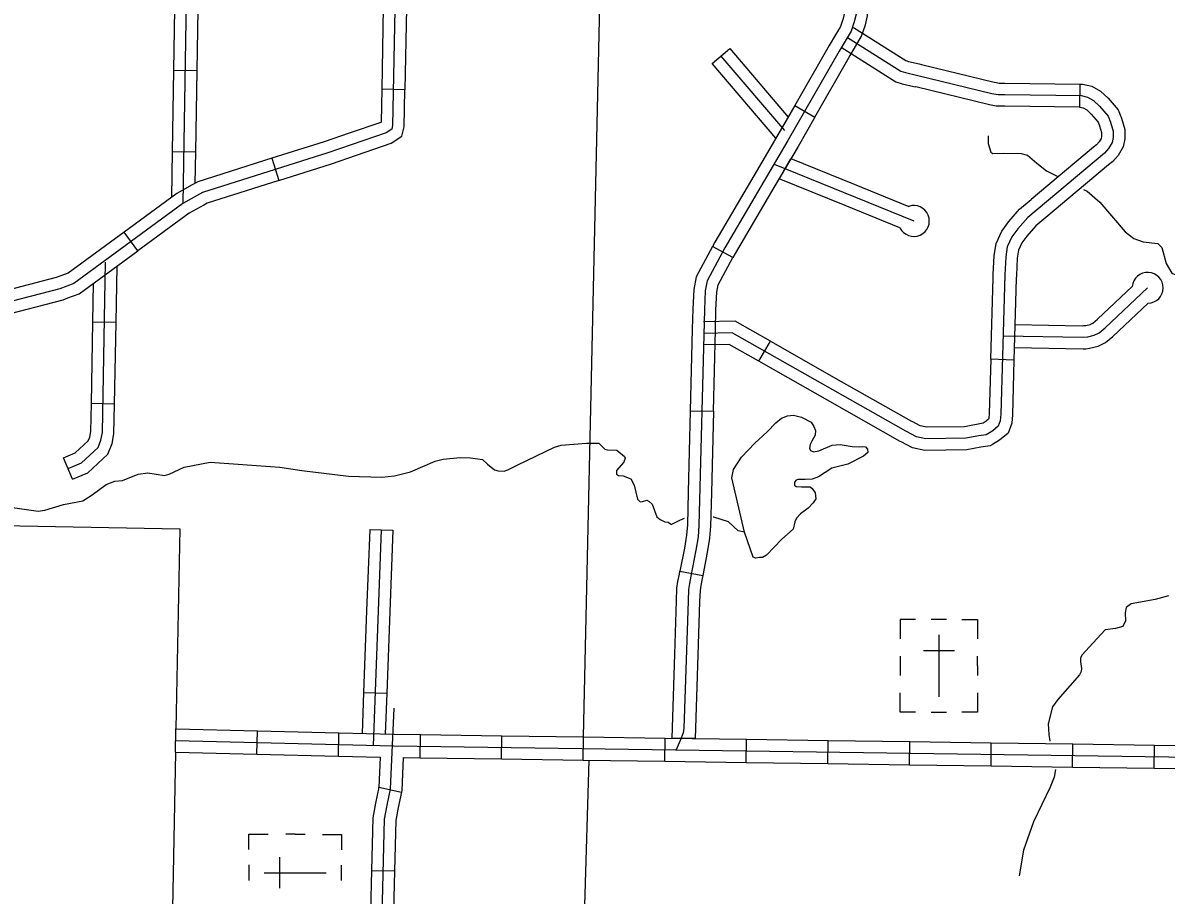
# Model space of a CAD drawing. Extents: x 1370567 to 1373900, y 377514 to 379648.
# Drawn here: x 1371737.8 to 1371949.2, y 378357.5 to 378518.9 of the extents above; entities that cross this region are included whole.
import ezdxf

# ---------------------------------------------------------------- set-up
doc = ezdxf.new("R2010")
doc.units = 0
doc.layers.add('Default', color=7, linetype='Continuous')

msp = doc.modelspace()

# ---------------------------------------------------------------- linework, layer by layer
at = {"layer": 'Default'}
for p, q in [((1371865.28, 378511.37), (1371868.54, 378514.15)), ((1371765.68, 378510.17), (1371769.97, 378510.1)), ((1371808.46, 378506.54), (1371804.17, 378506.62)), ((1371933.25, 378507.59), (1371933.2, 378503.3)), ((1371880.56, 378503.61), (1371884.28, 378501.48)), ((1371879.34, 378501.48), (1371877.07, 378497.54)), ((1371765.44, 378495.08), (1371769.72, 378495.01)), ((1371783.85, 378493.84), (1371785.14, 378489.76)), ((1371877.65, 378490.07), (1371879.85, 378493.8)), ((1371759.08, 378476.73), (1371756.55, 378480.19)), ((1371869.1, 378475.48), (1371865.32, 378477.51)), ((1371746.15, 378468), (1371746.15, 378468)), ((1371755.04, 378463.46), (1371750.75, 378463.54)), ((1371873.93, 378456.28), (1371876.05, 378460)), ((1371921.09, 378456.52), (1371916.8, 378456.65)), ((1371754.75, 378448.37), (1371750.47, 378448.45)), ((1371861.23, 378447.14), (1371865.51, 378447.03)), ((1371747, 378434.47), (1371745.35, 378438.43)), ((1371801.95, 378425.17), (1371806.23, 378425.01)), ((1371859.32, 378417.44), (1371863.53, 378416.63)), ((1371908.64, 378408.51), (1371905.78, 378408.51)), ((1371907.2, 378405.66), (1371907.2, 378394.23)), ((1371904.34, 378402.8), (1371910.08, 378402.8)), ((1371900.05, 378401.7), (1371900.05, 378398.13)), ((1371914.34, 378399.94), (1371914.34, 378401.7)), ((1371907.2, 378399.94), (1371907.2, 378399.94)), ((1371907.2, 378399.94), (1371907.2, 378399.94)), ((1371914.34, 378399.94), (1371914.34, 378398.13)), ((1371800.81, 378395.02), (1371805.09, 378394.86)), ((1371905.78, 378391.37), (1371908.64, 378391.37)), ((1371781.08, 378383.61), (1371781.18, 378387.9)), ((1371796.16, 378383.25), (1371796.26, 378387.53)), ((1371811.26, 378382.93), (1371811.33, 378387.21)), ((1371826.35, 378382.71), (1371826.41, 378387)), ((1371841.43, 378382.5), (1371841.49, 378386.78)), ((1371856.52, 378382.28), (1371856.58, 378386.57)), ((1371862.15, 378386.49), (1371857.86, 378386.55)), ((1371871.6, 378382.07), (1371871.66, 378386.36)), ((1371886.68, 378381.86), (1371886.75, 378386.14)), ((1371901.77, 378381.64), (1371901.83, 378385.93)), ((1371916.85, 378381.43), (1371916.91, 378385.71)), ((1371931.94, 378381.21), (1371932, 378385.5)), ((1371947.02, 378381), (1371947.08, 378385.28)), ((1371803.63, 378377.47), (1371807.82, 378376.58)), ((1371788.19, 378368.77), (1371786.43, 378368.77)), ((1371788.19, 378368.77), (1371790, 378368.77)), ((1371785.31, 378358.78), (1371785.33, 378364.52)), ((1371779.61, 378363.09), (1371779.6, 378360.23)), ((1371796.75, 378360.2), (1371796.75, 378363.06)), ((1371782.46, 378361.64), (1371793.89, 378361.62)), ((1371788.18, 378361.63), (1371788.18, 378361.63)), ((1371788.18, 378361.63), (1371788.18, 378361.63)), ((1371802.27, 378362.1), (1371806.56, 378362))]:
    msp.add_line(p, q, dxfattribs=at)
for points in [[(1371846.3, 378609.96), (1371844.75, 378536.19), (1371841.44, 378386.79)], [(1371767.4, 378555.36), (1371768.28, 378538.21), (1371767.42, 378485.49)], [(1371806.89, 378536.74), (1371806.19, 378499.92), (1371806.03, 378499.26), (1371804.98, 378498.56), (1371794.22, 378494.88), (1371771.01, 378487.53), (1371767.42, 378485.49), (1371747.21, 378470.69), (1371744.63, 378469.72), (1371730.3, 378466.02)], [(1371891.83, 378530.29), (1371891.97, 378522.12), (1371891.89, 378520.53), (1371891.55, 378519.1), (1371890.97, 378517.34), (1371888.78, 378513.64), (1371879.3, 378497.11), (1371867.64, 378477.3), (1371864.35, 378471.17), (1371864.01, 378469.32), (1371863.84, 378465.88), (1371862.84, 378425.92), (1371862.67, 378423.83), (1371862.25, 378421.31), (1371861.33, 378416.52), (1371861.07, 378415.18), (1371860.91, 378414.09), (1371860.82, 378411.91), (1371860.07, 378388.4), (1371859.9, 378387.56), (1371859.56, 378386.55), (1371858.64, 378384.4)], [(1371889.67, 378530.98), (1371889.83, 378522.16), (1371889.76, 378520.83), (1371889.49, 378519.69), (1371889, 378518.23), (1371888.11, 378516.71)], [(1371891.8, 378514.53), (1371892.93, 378516.44), (1371893.62, 378518.52), (1371894.02, 378520.22), (1371894.12, 378522.09), (1371893.98, 378529.61)], [(1371765.93, 378525.25), (1371765.68, 378510.17)], [(1371770.21, 378525.18), (1371769.97, 378510.1)], [(1371804.46, 378521.7), (1371804.17, 378506.62)], [(1371808.74, 378521.62), (1371808.46, 378506.54)], [(1371888.11, 378516.71), (1371886.93, 378514.72), (1371880.56, 378503.61)], [(1371891.44, 378518.02), (1371901.11, 378511.92), (1371901.6, 378511.76), (1371903.54, 378511.31), (1371903.98, 378511.21)], [(1371890.3, 378516.2), (1371900.19, 378509.97), (1371901.02, 378509.69), (1371903.05, 378509.23), (1371916.99, 378505.81), (1371918.19, 378505.62), (1371919.39, 378505.62), (1371933.52, 378505.44), (1371934.72, 378505.16), (1371935.83, 378504.52), (1371936.94, 378503.5), (1371938.51, 378501.65), (1371938.97, 378500.54), (1371939.43, 378498.88), (1371939.43, 378497.68), (1371939.25, 378496.75), (1371938.6, 378495.65), (1371937.86, 378494.81), (1371923.64, 378482.89), (1371921.8, 378480.77), (1371920.69, 378479.29), (1371919.86, 378477.44), (1371919.58, 378475.59), (1371919.39, 378472.27), (1371918.66, 378446.49), (1371918.56, 378445.29), (1371918.19, 378444.27), (1371917.18, 378443.44), (1371915.98, 378442.7), (1371914.59, 378442.51), (1371912.19, 378442.05), (1371904.8, 378441.96), (1371903.05, 378442.33), (1371901.11, 378443.35), (1371868.97, 378461.55), (1371863.73, 378461.45)], [(1371866.91, 378512.76), (1371878.66, 378498.97)], [(1371868.54, 378514.15), (1371879.34, 378501.48)], [(1371884.28, 378501.48), (1371890.64, 378512.57), (1371891.8, 378514.53)], [(1371889.15, 378514.39), (1371899.26, 378508.02), (1371900.44, 378507.62), (1371902.56, 378507.14), (1371902.96, 378507.04)], [(1371877.07, 378497.54), (1371865.28, 378511.37)], [(1371903.98, 378511.21), (1371917.41, 378507.91), (1371918.47, 378507.75)], [(1371765.68, 378510.17), (1371765.44, 378495.08)], [(1371769.97, 378510.1), (1371769.72, 378495.01)], [(1371804.17, 378506.62), (1371804.05, 378500.52), (1371804.02, 378500.49), (1371798.15, 378498.49)], [(1371799.53, 378494.43), (1371805.94, 378496.62), (1371807.91, 378497.95), (1371808.32, 378499.65), (1371808.46, 378506.54)], [(1371917.82, 378503.51), (1371916.57, 378503.71), (1371902.96, 378507.04)], [(1371918.36, 378507.77), (1371919.41, 378507.77), (1371933.25, 378507.59)], [(1371933.25, 378507.59), (1371933.78, 378507.58), (1371935.52, 378507.18), (1371937.11, 378506.25), (1371938.49, 378504.99), (1371940.36, 378502.78), (1371941, 378501.24), (1371941.58, 378499.17), (1371941.58, 378497.47), (1371941.28, 378495.98), (1371940.35, 378494.38), (1371939.36, 378493.27), (1371938.57, 378492.61)], [(1371880.56, 378503.61), (1371877.45, 378498.18), (1371872.99, 378490.6)], [(1371933.2, 378503.3), (1371919.38, 378503.48), (1371918.03, 378503.48), (1371917.82, 378503.51)], [(1371933.2, 378503.3), (1371933.27, 378503.3), (1371933.92, 378503.15), (1371934.55, 378502.78), (1371935.39, 378502.01), (1371936.66, 378500.52), (1371936.94, 378499.84), (1371937.29, 378498.59), (1371937.29, 378497.89), (1371937.22, 378497.52), (1371936.86, 378496.91), (1371936.37, 378496.35), (1371935.81, 378495.89)], [(1371884.28, 378501.48), (1371881.16, 378496.03), (1371876.68, 378488.42)], [(1371798.15, 378498.49), (1371793.55, 378496.92), (1371783.85, 378493.84)], [(1371916.35, 378497.98), (1371916.35, 378496.61), (1371916.84, 378494.99), (1371917.16, 378494.74), (1371919.16, 378494.77), (1371922.44, 378494.75), (1371923.59, 378494.43), (1371925.3, 378492.95), (1371927.13, 378491.52), (1371929.18, 378490.45)], [(1371935.81, 378495.89), (1371924.25, 378486.2)], [(1371765.44, 378495.08), (1371765.3, 378486.59)], [(1371783.85, 378493.84), (1371770.15, 378489.5), (1371769.13, 378488.93)], [(1371769.72, 378495.01), (1371769.63, 378489.21)], [(1371785.14, 378489.76), (1371794.89, 378492.85), (1371799.53, 378494.43)], [(1371879.85, 378493.8), (1371891.52, 378489.06)], [(1371876.74, 378492.75), (1371902.58, 378482.25)], [(1371938.57, 378492.61), (1371927.01, 378482.92)], [(1371785.14, 378489.76), (1371771.87, 378485.55), (1371771.25, 378485.2)], [(1371872.99, 378490.6), (1371865.78, 378478.35), (1371865.32, 378477.51)], [(1371889.91, 378485.09), (1371877.65, 378490.07)], [(1371769.13, 378488.93), (1371766.26, 378487.3), (1371756.55, 378480.19)], [(1371876.68, 378488.42), (1371869.51, 378476.25), (1371869.1, 378475.48)], [(1371891.52, 378489.06), (1371901.63, 378484.94)], [(1371933.98, 378488.1), (1371934.61, 378487.77), (1371936.96, 378485.7), (1371941.66, 378480.25), (1371943.29, 378479.02), (1371944.98, 378478.37), (1371947.7, 378478.08), (1371948.43, 378477.35), (1371949.23, 378474.37), (1371950.32, 378472.56), (1371953.9, 378471.11), (1371955.57, 378470.65), (1371959.22, 378471.44)], [(1371771.25, 378485.2), (1371768.59, 378483.69), (1371759.08, 378476.73)], [(1371900.02, 378480.97), (1371889.91, 378485.09)], [(1371917.24, 378471.73), (1371917.25, 378472.36), (1371917.45, 378475.81), (1371917.78, 378478.05), (1371918.83, 378480.39), (1371920.13, 378482.12), (1371922.14, 378484.43), (1371924.25, 378486.2)], [(1371927.01, 378482.92), (1371925.15, 378481.36), (1371923.46, 378479.42), (1371922.54, 378478.19), (1371921.93, 378476.83), (1371921.71, 378475.38), (1371921.54, 378472.18), (1371921.52, 378471.6)], [(1371756.55, 378480.19), (1371746.18, 378472.59), (1371744.65, 378472.02)], [(1371746.15, 378468), (1371748.24, 378468.79), (1371759.08, 378476.73)], [(1371865.32, 378477.51), (1371862.3, 378471.89), (1371861.88, 378469.57), (1371861.7, 378465.96), (1371861.61, 378462.22)], [(1371746.17, 378436.45), (1371748.67, 378437.49), (1371751.73, 378440.32), (1371752.25, 378441.67), (1371752.51, 378443.1), (1371753.1, 378474.62)], [(1371865.89, 378462.11), (1371865.98, 378465.8), (1371866.14, 378469.08), (1371866.39, 378470.45), (1371869.1, 378475.48)], [(1371755.04, 378463.46), (1371755.23, 378473.91)], [(1371744.65, 378472.02), (1371743.98, 378471.77), (1371733.85, 378469.15)], [(1371750.75, 378463.54), (1371750.89, 378470.72)], [(1371916.8, 378456.65), (1371917.24, 378471.73)], [(1371921.52, 378471.6), (1371921.09, 378456.52)], [(1371919.07, 378460.99), (1371933.82, 378460.72), (1371934.74, 378460.81), (1371935.94, 378461.09), (1371936.87, 378461.55), (1371937.97, 378462.47), (1371945.82, 378469.87)], [(1371933.94, 378462.88), (1371934.39, 378462.93), (1371935.21, 378463.12), (1371935.69, 378463.35), (1371936.55, 378464.08), (1371942.98, 378470.13)], [(1371733.85, 378464.71), (1371745.28, 378467.67), (1371746.15, 378468)], [(1371934.37, 378458.62), (1371935.09, 378458.69), (1371936.67, 378459.06), (1371938.05, 378459.74), (1371939.4, 378460.87), (1371945.92, 378467.01)], [(1371750.47, 378448.45), (1371750.75, 378463.54)], [(1371754.75, 378448.37), (1371755.04, 378463.46)], [(1371861.61, 378462.22), (1371861.23, 378447.14)], [(1371876.05, 378460), (1371869.52, 378463.7), (1371863.69, 378463.6)], [(1371865.51, 378447.03), (1371865.89, 378462.11)], [(1371921.28, 378463.09), (1371933.73, 378462.86), (1371933.94, 378462.88)], [(1371876.05, 378460), (1371889.17, 378452.57)], [(1371766.05, 378386.12), (1371806.44, 378385.14), (1371954.08, 378383.04), (1371955.69, 378384.12), (1371956.19, 378386.16), (1371958.01, 378453.8), (1371958.45, 378456.04), (1371958.89, 378456.87), (1371959.56, 378457.74), (1371960.66, 378458.53), (1371961.83, 378458.75), (1371996.13, 378458)], [(1371873.93, 378456.28), (1371868.43, 378459.4), (1371863.77, 378459.31)], [(1371921.15, 378458.81), (1371933.91, 378458.57), (1371934.37, 378458.62)], [(1371887.06, 378448.84), (1371873.93, 378456.28)], [(1371916.8, 378456.65), (1371916.52, 378446.6), (1371916.45, 378445.74), (1371916.38, 378445.55), (1371915.93, 378445.19), (1371915.38, 378444.85)], [(1371921.09, 378456.52), (1371920.8, 378446.37), (1371920.68, 378444.83), (1371920.01, 378442.98), (1371918.42, 378441.69), (1371917.12, 378440.89)], [(1371889.17, 378452.57), (1371902.14, 378445.23), (1371902.24, 378445.17)], [(1371745.35, 378438.43), (1371747.49, 378439.32), (1371749.91, 378441.55), (1371750.18, 378442.25), (1371750.37, 378443.31), (1371750.47, 378448.45)], [(1371747, 378434.47), (1371749.85, 378435.66), (1371753.55, 378439.08), (1371754.32, 378441.09), (1371754.65, 378442.89), (1371754.75, 378448.37)], [(1371861.23, 378447.14), (1371860.85, 378432.06)], [(1371865.51, 378447.03), (1371865.13, 378431.95)], [(1371900.25, 378441.38), (1371900.08, 378441.46), (1371887.06, 378448.84)], [(1371871.26, 378424.67), (1371868.91, 378434.73), (1371869.22, 378436.29), (1371870.72, 378438.56), (1371873.2, 378441.15), (1371875.48, 378443.22), (1371877.03, 378444.93), (1371878.11, 378445.76), (1371879.2, 378446.22), (1371880.34, 378446.33), (1371881.78, 378445.96), (1371883.59, 378445.03), (1371884.11, 378444.2), (1371884.37, 378443.48), (1371884.32, 378442.6), (1371883.7, 378441.51), (1371883.39, 378440.89), (1371883.28, 378440.22), (1371883.44, 378439.75), (1371884.01, 378439.55), (1371884.99, 378439.7), (1371887.47, 378440.79), (1371888.97, 378440.89), (1371891.2, 378440.53), (1371892.59, 378440.43), (1371893.01, 378440.53), (1371893.63, 378440.43), (1371893.99, 378440.01), (1371894.09, 378439.44), (1371893.26, 378438.72), (1371890.37, 378437.27), (1371887.42, 378436.49), (1371884.94, 378434.89), (1371883.8, 378434.48), (1371882.46, 378434.42), (1371881.11, 378434.42), (1371880.8, 378434.27), (1371880.49, 378433.91), (1371880.49, 378433.39), (1371880.8, 378433.13), (1371881.78, 378433.08), (1371883.39, 378433.03), (1371883.8, 378432.77), (1371884.32, 378431.94), (1371884.47, 378430.85), (1371883.96, 378430.08), (1371883.03, 378429.09), (1371881.63, 378428.06), (1371880.85, 378427.28), (1371880.59, 378426.56), (1371880.28, 378425.21), (1371878.16, 378423.35), (1371875.32, 378420.4), (1371874.6, 378419.99), (1371874.03, 378419.99), (1371873.35, 378419.83), (1371872.84, 378420.04), (1371871.26, 378424.67)], [(1371915.38, 378444.85), (1371911.97, 378444.19), (1371905.01, 378444.11), (1371903.78, 378444.37), (1371902.24, 378445.17)], [(1371735.89, 378429.21), (1371740.64, 378428.56), (1371741.87, 378428.72), (1371745.3, 378429.78), (1371748.92, 378430.45), (1371750.61, 378431.56), (1371753.21, 378433.52), (1371754.8, 378434.12), (1371756.22, 378434.23), (1371759.14, 378435.4), (1371760.94, 378435.66), (1371764.03, 378435.17), (1371764.89, 378435.42), (1371767.66, 378436.72), (1371772.47, 378437.64), (1371785.32, 378436.7), (1371789.42, 378436.06), (1371798.01, 378435.05), (1371804.18, 378434.82), (1371806.52, 378435.09), (1371809.51, 378435.82), (1371814.07, 378437.79), (1371815.55, 378438.16), (1371818.66, 378438.47), (1371820.57, 378438.45), (1371822.84, 378438.09), (1371823.71, 378437.28), (1371825.01, 378436.22), (1371825.68, 378436), (1371826.82, 378435.97), (1371827.5, 378436.21), (1371829.34, 378437.1), (1371836.14, 378440.42), (1371837.36, 378440.75), (1371842.04, 378441.12), (1371844.35, 378441.11), (1371845.46, 378440.01), (1371845.92, 378439.91)], [(1371917.12, 378440.89), (1371916.71, 378440.64), (1371914.94, 378440.4), (1371912.41, 378439.91), (1371904.59, 378439.81), (1371902.32, 378440.29), (1371900.25, 378441.38)], [(1371845.92, 378439.91), (1371847.63, 378439.85), (1371849.06, 378438.65), (1371849.18, 378438.34), (1371848.93, 378437.65), (1371847.59, 378436.08), (1371847.57, 378435.43), (1371847.95, 378435.18), (1371848.81, 378435.08), (1371850.25, 378434.56), (1371850.84, 378433.37), (1371851.49, 378430.76), (1371851.98, 378430.28), (1371852.38, 378430.32), (1371853.2, 378430.62), (1371853.64, 378430.34), (1371854.16, 378429.87), (1371855.06, 378427.51), (1371855.64, 378427.01), (1371856.53, 378426.6), (1371857.14, 378426.52), (1371857.77, 378426.11)], [(1371860.85, 378432.06), (1371860.7, 378426.04), (1371860.54, 378424.09), (1371860.14, 378421.69), (1371859.32, 378417.44)], [(1371865.13, 378431.95), (1371864.98, 378425.81), (1371864.8, 378423.56), (1371864.36, 378420.93), (1371863.53, 378416.63)], [(1371720.8, 378426.17), (1371766.84, 378425.29), (1371766.09, 378388.3)], [(1371860.13, 378427.18), (1371859.24, 378426.82), (1371857.77, 378426.11)], [(1371871.26, 378424.67), (1371870.11, 378424.93), (1371868.31, 378426.58), (1371865.61, 378427.42), (1371865.44, 378427.44)], [(1371801.95, 378425.17), (1371801.38, 378410.1)], [(1371804.09, 378425.09), (1371802.59, 378385.23)], [(1371806.23, 378425.01), (1371805.66, 378409.94)], [(1371858.36, 378402.07), (1371858.68, 378411.98), (1371858.77, 378414.29), (1371858.96, 378415.54), (1371859.22, 378416.92), (1371859.32, 378417.44)], [(1371863.53, 378416.63), (1371863.43, 378416.12), (1371863.19, 378414.82), (1371863.04, 378413.88), (1371862.96, 378411.83), (1371862.65, 378401.94)], [(1371949.7, 378412.87), (1371947.23, 378412.2), (1371942.76, 378411.43), (1371941.83, 378410.76), (1371941.67, 378409.76), (1371941.7, 378408.27), (1371941.21, 378407.24), (1371939.87, 378406.87), (1371937.96, 378406.61), (1371934.99, 378403.42), (1371933.7, 378401.97), (1371933.43, 378401.42), (1371933.38, 378400.73), (1371933.61, 378399.42), (1371933.53, 378398.88), (1371933.23, 378398.25), (1371929.2, 378393.72), (1371928.25, 378392.33), (1371927.45, 378389.21), (1371927.52, 378387.24), (1371927.76, 378385.98)], [(1371801.38, 378410.1), (1371800.81, 378395.02)], [(1371805.66, 378409.94), (1371805.09, 378394.86)], [(1371902.91, 378408.51), (1371900.05, 378408.51), (1371900.05, 378404.94)], [(1371911.48, 378408.51), (1371914.34, 378408.51), (1371914.34, 378404.94)], [(1371857.86, 378386.55), (1371858.36, 378402.07)], [(1371862.65, 378401.94), (1371862.15, 378386.49)], [(1371800.81, 378395.02), (1371800.53, 378387.43)], [(1371805.09, 378394.86), (1371804.81, 378387.32)], [(1371902.91, 378391.37), (1371900.05, 378391.37), (1371900.05, 378394.94)], [(1371914.34, 378394.94), (1371914.34, 378391.37), (1371911.48, 378391.37)], [(1371806.44, 378392.1), (1371805.74, 378377.13), (1371805.11, 378374.15), (1371804.65, 378371.57), (1371802.86, 378298.02)], [(1371947.02, 378381), (1371954.72, 378380.89), (1371957.57, 378382.8), (1371958.33, 378385.87), (1371958.44, 378390.12)], [(1371947.08, 378385.28), (1371953.44, 378385.19), (1371953.81, 378385.44), (1371954.06, 378386.45), (1371954.16, 378390.23)], [(1371766.01, 378383.98), (1371766.09, 378388.26), (1371781.18, 378387.9)], [(1371781.18, 378387.9), (1371796.26, 378387.53)], [(1371796.26, 378387.53), (1371806.48, 378387.28), (1371811.33, 378387.21)], [(1371811.33, 378387.21), (1371826.41, 378387)], [(1371826.41, 378387), (1371841.49, 378386.78)], [(1371841.49, 378386.78), (1371856.58, 378386.57)], [(1371856.58, 378386.57), (1371871.66, 378386.36)], [(1371871.66, 378386.36), (1371886.75, 378386.14)], [(1371886.75, 378386.14), (1371901.83, 378385.93)], [(1371901.83, 378385.93), (1371916.91, 378385.71)], [(1371916.91, 378385.71), (1371932, 378385.5)], [(1371766.01, 378383.94), (1371764.34, 378297.3)], [(1371766.01, 378383.98), (1371781.08, 378383.61)], [(1371781.08, 378383.61), (1371796.16, 378383.25)], [(1371932, 378385.5), (1371947.08, 378385.28)], [(1371796.16, 378383.25), (1371803.87, 378383.06)], [(1371803.87, 378383.06), (1371803.61, 378377.4), (1371803.63, 378377.47)], [(1371808.16, 378382.97), (1371807.88, 378376.86), (1371807.82, 378376.58)], [(1371808.16, 378382.97), (1371811.26, 378382.93)], [(1371811.26, 378382.93), (1371826.35, 378382.71)], [(1371826.35, 378382.71), (1371841.43, 378382.5)], [(1371842.5, 378382.48), (1371839.25, 378275.13)], [(1371841.43, 378382.5), (1371856.52, 378382.28)], [(1371856.52, 378382.28), (1371871.6, 378382.07)], [(1371871.6, 378382.07), (1371886.68, 378381.86)], [(1371886.68, 378381.86), (1371901.77, 378381.64)], [(1371901.77, 378381.64), (1371916.85, 378381.43)], [(1371916.85, 378381.43), (1371931.94, 378381.21)], [(1371928.8, 378380.78), (1371928.54, 378379.35), (1371927.8, 378377.48)], [(1371931.94, 378381.21), (1371947.02, 378381)], [(1371803.63, 378377.47), (1371803.01, 378374.56), (1371802.51, 378371.79), (1371802.27, 378362.1)], [(1371927.8, 378377.48), (1371924.69, 378371.09), (1371922.88, 378365.83), (1371922.08, 378361.08)], [(1371807.82, 378376.58), (1371807.22, 378373.74), (1371806.78, 378371.35), (1371806.56, 378362)], [(1371779.61, 378365.93), (1371779.62, 378368.79), (1371783.19, 378368.78)], [(1371793.19, 378368.76), (1371796.76, 378368.75), (1371796.76, 378365.9)], [(1371802.27, 378362.1), (1371801.9, 378347.02)], [(1371806.56, 378362), (1371806.19, 378346.92)]]:
    msp.add_lwpolyline(points, dxfattribs=at)
for centre, start, end in [((1371902.58, 378482.25), 206.4631, 109.2827), ((1371945.82, 378469.87), 271.8716, 174.6908)]:
    msp.add_arc(centre, 2.86, start, end, dxfattribs=at)

doc.saveas('drawing.dxf')
